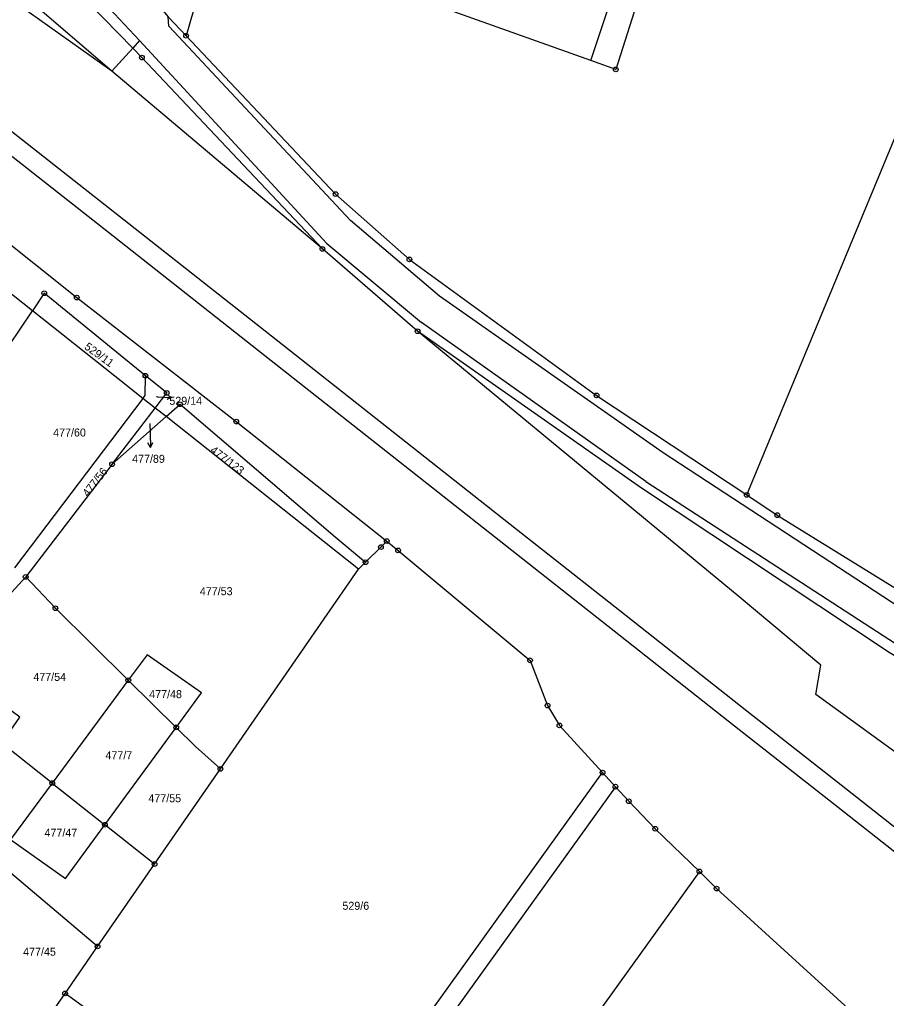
# Model space of a CAD drawing. Extents: x -758582 to -751794, y -998770 to -994350.
# Drawn here: x -753905.6 to -753721.4, y -997140.7 to -996932.8 of the extents above; entities that cross this region are included whole.
import ezdxf

# ---------------------------------------------------------------- set-up
doc = ezdxf.new("R2010")
doc.units = 0
for name, color, linetype in [('Hranice parcel', 7, 'Continuous'), ('Parcelní čísla', 7, 'Continuous'), ('Pop  PČ popisy', 7, 'Continuous'), ('Poz předměty', 7, 'Continuous'), ('Vnitřní kresba', 7, 'Continuous'), ('Značky bodu BP', 7, 'Continuous')]:
    doc.layers.add(name, color=color, linetype=linetype)

msp = doc.modelspace()

# ---------------------------------------------------------------- linework, layer by layer
at = {"layer": 'Hranice parcel'}
for p, q in [((-753784.22, -996941.5), (-753770.6, -996900.68)), ((-753863.56, -996913.15), (-753870.24, -996936.23)), ((-753784.22, -996941.5), (-753863.56, -996913.15)), ((-753751.11, -997033.78), (-753702.77, -996917.19)), ((-753821.05, -996999.01), (-753841.27, -996981.53)), ((-753919.98, -997019.96), (-753902.88, -996994.67)), ((-753879.42, -997013.26), (-753906.66, -997049.29)), ((-753876.79, -997015.33), (-753879.42, -997013.26)), ((-753885.95, -997027.27), (-753876.79, -997015.33)), ((-753874.49, -997017.15), (-753876.79, -997015.33)), ((-753874.49, -997017.15), (-753885.95, -997027.27)), ((-753833.57, -997049.53), (-753874.49, -997017.15)), ((-753885.95, -997027.27), (-753904.31, -997051.19)), ((-753862.94, -997092), (-753833.57, -997049.53)), ((-753832.1, -997048.08), (-753833.57, -997049.53)), ((-753904.31, -997051.19), (-753925.22, -997074)), ((-753882.5, -997073.14), (-753898.66, -997095.01)), ((-753872.32, -997083.17), (-753882.5, -997073.14)), ((-753887.47, -997103.86), (-753872.32, -997083.17)), ((-753898.66, -997095.01), (-753909.39, -997086.51)), ((-753889.02, -997129.71), (-753936.37, -997089.75)), ((-753876.92, -997112.21), (-753862.94, -997092)), ((-753843, -997177.95), (-753781.75, -997092.75)), ((-753781.75, -997092.75), (-753778.99, -997095.76)), ((-753898.66, -997095.01), (-753887.47, -997103.86)), ((-753876.92, -997112.21), (-753887.47, -997103.86)), ((-753889.02, -997129.71), (-753876.92, -997112.21)), ((-753895.93, -997139.69), (-753889.02, -997129.71)), ((-753904.22, -997151.68), (-753895.93, -997139.69)), ((-753843, -997177.95), (-753895.93, -997139.69))]:
    msp.add_line(p, q, dxfattribs=at)
for points in [[(-753841.27, -996981.53), (-753886.01, -996943.73), (-753907.95, -996928.13), (-753906.61, -996919.57), (-753915.48, -996909.25), (-753951.88, -996888.9), (-753977.58, -996864.68), (-754020.67, -996827.4), (-754064.07, -996797), (-754081.65, -996784.85), (-754087.18, -996782.52), (-754092.69, -996780.2), (-754082.82, -996769)], [(-753841.27, -996981.53), (-753879.61, -996940.87), (-753881.57, -996938.84), (-753894.07, -996925.95), (-753900.06, -996919.47), (-753903.22, -996916.04), (-753913.02, -996905.45), (-753922.41, -996895.29), (-753933.31, -996884.17), (-753989.89, -996829.82), (-754021.65, -996805.83), (-754055.64, -996785.39), (-754073.8, -996771.98)], [(-753761.65, -996888.99), (-753778.93, -996943.39), (-753784.22, -996941.5)], [(-753901.63, -996899.54), (-753889.92, -996913.41), (-753874.05, -996932.2), (-753870.24, -996936.23)], [(-753981.5, -996919.39), (-753974.47, -996924.94), (-753973.88, -996924.71), (-753947.95, -996948.33), (-753893.44, -996991.85), (-753859.56, -997018.21), (-753827.58, -997043.6)], [(-753870.24, -996936.23), (-753838.47, -996969.86), (-753822.76, -996983.75), (-753783.01, -997012.64), (-753751.11, -997033.78)], [(-753902.88, -996994.67), (-753934.79, -996969.38), (-753949.09, -996958.13)], [(-753878.87, -997008.45), (-753900.35, -996990.93), (-753902.88, -996994.67)], [(-753879.42, -997013.26), (-753885.4, -997008.53), (-753902.88, -996994.67)], [(-753227.61, -997474.94), (-753252.63, -997456.91), (-753294.89, -997422.08), (-753336.53, -997387.22), (-753341.63, -997379.8), (-753346.35, -997373.94), (-753355.26, -997371.13), (-753373.15, -997356.94), (-753372.04, -997352.84), (-753414.21, -997318.61), (-753436.12, -997297.7), (-753449.64, -997286.73), (-753481.35, -997265.95), (-753524.73, -997237.39), (-753572.55, -997202.83), (-753610.82, -997173.76), (-753653.72, -997138.25), (-753657.9, -997132.66), (-753700.05, -997102.6), (-753736.43, -997076.18), (-753735.34, -997069.96), (-753752.69, -997055.42), (-753821.05, -996999.01)], [(-753216.51, -997437.35), (-753225.56, -997432.68), (-753237.73, -997423.2), (-753284.94, -997383.73), (-753359.45, -997320.93), (-753405.9, -997283.66), (-753455.33, -997244.12), (-753510.78, -997199.74), (-753539.7, -997176.89), (-753557.22, -997164.5), (-753591.06, -997143.91), (-753643.6, -997112.89), (-753705.04, -997076.81), (-753720.86, -997067.24), (-753773.48, -997032.32), (-753821.05, -996999.01)], [(-753879.42, -997013.26), (-753878.94, -997012.63), (-753878.87, -997008.45)], [(-753876.79, -997015.33), (-753874.33, -997012.12), (-753878.87, -997008.45)], [(-753874.49, -997017.15), (-753871.51, -997014.52), (-753838.55, -997042.69), (-753832.1, -997048.08)], [(-753751.11, -997033.78), (-753744.62, -997038.08), (-753670.98, -997083.52)], [(-753827.58, -997043.6), (-753828.83, -997044.85), (-753832.1, -997048.08)], [(-753827.58, -997043.6), (-753825.17, -997045.57), (-753797.15, -997068.92), (-753793.43, -997078.52), (-753790.89, -997082.76), (-753781.75, -997092.75)], [(-753904.31, -997051.19), (-753898, -997057.86), (-753882.5, -997073.14)], [(-753872.32, -997083.17), (-753866.94, -997075.82), (-753878.52, -997067.75), (-753882.5, -997073.14)], [(-753909.39, -997086.51), (-753905.58, -997080.96), (-753911.09, -997076.97), (-753914.84, -997082.21)], [(-753872.32, -997083.17), (-753868.24, -997087.19), (-753862.94, -997092)], [(-753898.66, -997095.01), (-753907.52, -997107), (-753895.82, -997115.27), (-753887.47, -997103.86)], [(-753778.99, -997095.76), (-753848.26, -997192.12), (-753896.59, -997259.35), (-753894.56, -997271.94)], [(-753778.99, -997095.76), (-753776.16, -997098.85), (-753770.56, -997104.71), (-753761.15, -997113.77)], [(-753761.15, -997113.77), (-753821.47, -997197.67), (-753881.59, -997281.3)], [(-753761.15, -997113.77), (-753757.5, -997117.4), (-753719.05, -997152.45), (-753671.74, -997191.64), (-753659.01, -997201.73), (-753633.73, -997223.1), (-753599.82, -997250.03)]]:
    msp.add_lwpolyline(points, dxfattribs=at)
at = {"layer": 'Pop  PČ popisy'}
for p, q in [((-753876.32, -997012.95), (-753876.54, -997012.95)), ((-753876.32, -997012.95), (-753873.32, -997013.06)), ((-753873.32, -997013.06), (-753874.34, -997013.52)), ((-753873.32, -997013.06), (-753874.3, -997012.52)), ((-753877.95, -997018.62), (-753877.89, -997020.67)), ((-753877.89, -997020.67), (-753877.79, -997023.67)), ((-753877.79, -997023.67), (-753878.32, -997022.69)), ((-753877.79, -997023.67), (-753877.32, -997022.65))]:
    msp.add_line(p, q, dxfattribs=at)
at = {"layer": 'Poz předměty'}
for p, q in [((-753883.37, -996975.43), (-753915.46, -996950.17)), ((-753885.72, -996978.83), (-753918.17, -996953.29)), ((-753851.11, -997000.86), (-753883.37, -996975.43)), ((-753853.49, -997004.25), (-753885.72, -996978.83)), ((-753828.57, -997018.62), (-753851.11, -997000.86)), ((-753831.12, -997021.85), (-753853.49, -997004.25)), ((-753800.04, -997041.1), (-753828.57, -997018.62)), ((-753802.35, -997044.54), (-753831.12, -997021.85)), ((-753778.06, -997058.41), (-753800.04, -997041.1)), ((-753780.63, -997061.64), (-753802.35, -997044.54)), ((-753751.05, -997079.7), (-753778.06, -997058.41)), ((-753753.68, -997082.89), (-753780.63, -997061.64)), ((-753730.03, -997096.24), (-753751.05, -997079.7)), ((-753732.68, -997099.42), (-753753.68, -997082.89)), ((-753698.59, -997121.03), (-753730.03, -997096.24)), ((-753701.01, -997124.38), (-753732.68, -997099.42))]:
    msp.add_line(p, q, dxfattribs=at)
at = {"layer": 'Vnitřní kresba'}
for p, q in [((-753880.14, -996937.26), (-753898.52, -996917.39)), ((-753886.01, -996943.73), (-753905.6, -996926.94)), ((-753873.87, -996934.23), (-753874.05, -996932.2)), ((-753835.27, -996975.5), (-753873.87, -996934.23)), ((-753886.01, -996943.73), (-753881.57, -996938.84)), ((-753880.14, -996937.26), (-753881.57, -996938.84)), ((-753840.34, -996980.35), (-753880.14, -996937.26)), ((-753816.36, -996991.59), (-753835.27, -996975.5)), ((-753840.34, -996980.35), (-753820.18, -996997.13)), ((-753768.89, -997024.84), (-753816.36, -996991.59)), ((-753772.52, -997030.91), (-753820.18, -996997.13)), ((-753714.83, -997060.22), (-753768.89, -997024.84)), ((-753772.52, -997030.91), (-753719.5, -997065.31))]:
    msp.add_line(p, q, dxfattribs=at)
at = {"layer": 'Značky bodu BP'}
for centre, radius in [((-753870.24, -996936.23), 0.5), ((-753870.24, -996936.23), 0.0303), ((-753879.61, -996940.87), 0.5), ((-753879.61, -996940.87), 0.0303), ((-753778.93, -996943.39), 0.5), ((-753778.93, -996943.39), 0.0303), ((-753838.47, -996969.86), 0.5), ((-753838.47, -996969.86), 0.0303), ((-753841.27, -996981.53), 0.5), ((-753841.27, -996981.53), 0.0303), ((-753822.76, -996983.75), 0.5), ((-753822.76, -996983.75), 0.0303), ((-753900.35, -996990.93), 0.5), ((-753900.35, -996990.93), 0.0303), ((-753893.44, -996991.85), 0.5), ((-753893.44, -996991.85), 0.0303), ((-753821.05, -996999.01), 0.5), ((-753821.05, -996999.01), 0.0303), ((-753878.87, -997008.45), 0.5), ((-753878.87, -997008.45), 0.0303), ((-753874.33, -997012.12), 0.5), ((-753874.33, -997012.12), 0.0303), ((-753871.51, -997014.52), 0.5), ((-753783.01, -997012.64), 0.5), ((-753783.01, -997012.64), 0.0303), ((-753871.51, -997014.52), 0.0303), ((-753859.56, -997018.21), 0.5), ((-753859.56, -997018.21), 0.0303), ((-753885.95, -997027.27), 0.5), ((-753885.95, -997027.27), 0.0303), ((-753751.11, -997033.78), 0.5), ((-753751.11, -997033.78), 0.0303), ((-753744.62, -997038.08), 0.5), ((-753744.62, -997038.08), 0.0303), ((-753827.58, -997043.6), 0.5), ((-753828.83, -997044.85), 0.5), ((-753828.83, -997044.85), 0.0303), ((-753827.58, -997043.6), 0.0303), ((-753825.17, -997045.57), 0.5), ((-753825.17, -997045.57), 0.0303), ((-753832.1, -997048.08), 0.5), ((-753832.1, -997048.08), 0.0303), ((-753904.31, -997051.19), 0.5), ((-753904.31, -997051.19), 0.0303), ((-753898, -997057.86), 0.5), ((-753898, -997057.86), 0.0303), ((-753797.15, -997068.92), 0.5), ((-753797.15, -997068.92), 0.0303), ((-753882.5, -997073.14), 0.5), ((-753882.5, -997073.14), 0.0303), ((-753793.43, -997078.52), 0.5), ((-753793.43, -997078.52), 0.0303), ((-753872.32, -997083.17), 0.5), ((-753790.89, -997082.76), 0.5), ((-753790.89, -997082.76), 0.0303), ((-753872.32, -997083.17), 0.0303), ((-753862.94, -997092), 0.5), ((-753862.94, -997092), 0.0303), ((-753781.75, -997092.75), 0.5), ((-753781.75, -997092.75), 0.0303), ((-753898.66, -997095.01), 0.5), ((-753898.66, -997095.01), 0.0303), ((-753778.99, -997095.76), 0.5), ((-753778.99, -997095.76), 0.0303), ((-753776.16, -997098.85), 0.5), ((-753776.16, -997098.85), 0.0303), ((-753887.47, -997103.86), 0.5), ((-753887.47, -997103.86), 0.0303), ((-753770.56, -997104.71), 0.5), ((-753770.56, -997104.71), 0.0303), ((-753876.92, -997112.21), 0.5), ((-753876.92, -997112.21), 0.0303), ((-753761.15, -997113.77), 0.5), ((-753761.15, -997113.77), 0.0303), ((-753757.5, -997117.4), 0.5), ((-753757.5, -997117.4), 0.0303), ((-753889.02, -997129.71), 0.5), ((-753889.02, -997129.71), 0.0303), ((-753895.93, -997139.69), 0.5), ((-753895.93, -997139.69), 0.0303)]:
    msp.add_circle(centre, radius, dxfattribs=at)

# ---------------------------------------------------------------- texts
at = {"layer": 'Parcelní čísla'}
for s, rotation, p in [('529/11', 324, (-753891.99, -997002.63)), ('477/123', 323, (-753865.26, -997024.58)), ('477/56', 52, (-753891.07, -997034.3))]:
    msp.add_text(s, height=1.7, rotation=rotation, dxfattribs=at).set_placement(p)
for s, p in [('529/14', (-753873.78, -997014.63)), ('477/60', (-753898.47, -997021.37)), ('477/89', (-753881.69, -997026.96)), ('477/53', (-753867.3, -997055.08)), ('477/54', (-753902.68, -997073.29)), ('477/48', (-753878.06, -997076.95)), ('477/7', (-753887.36, -997089.93)), ('477/55', (-753878.24, -997099.07)), ('477/47', (-753900.31, -997106.39)), ('529/6', (-753837.01, -997121.91)), ('477/45', (-753904.85, -997131.67))]:
    msp.add_text(s, height=1.7, dxfattribs=at).set_placement(p)

doc.saveas('drawing.dxf')
